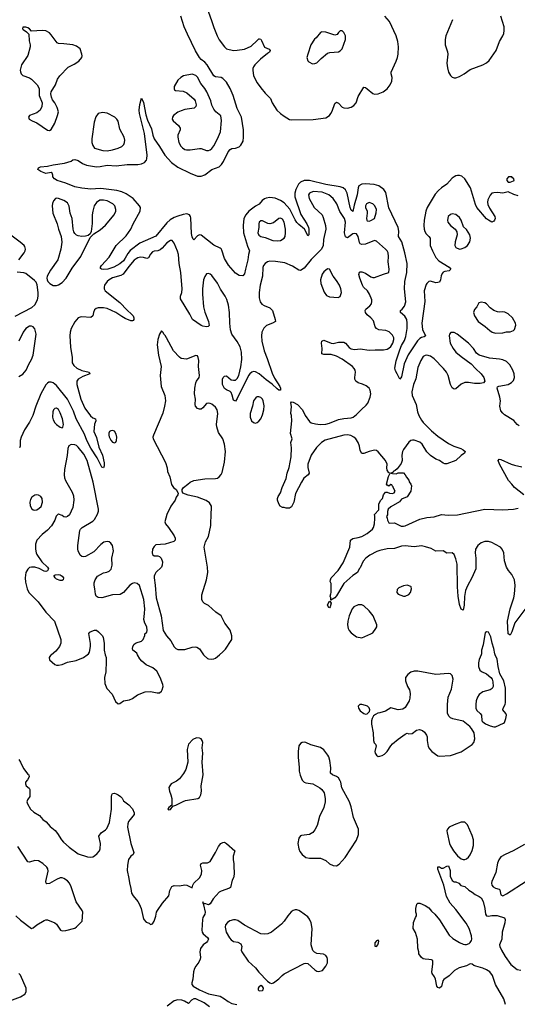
# Model space of a CAD drawing. Header units: inches. Extents: x 1473912 to 1647258, y 640388 to 773423.
# Tile 384 of 420: x 1623721 to 1629231, y 646130 to 657030. Entities that reach past the tile are written whole.
import ezdxf

# ---------------------------------------------------------------- set-up
doc = ezdxf.new("R2010")
doc.units = ezdxf.units.IN
doc.header["$MEASUREMENT"] = 0
doc.layers.add('B6624', color=7, linetype='Continuous')
doc.layers.add('B6625', color=7, linetype='Continuous')

msp = doc.modelspace()

# ---------------------------------------------------------------- linework, layer by layer
at = {"layer": 'B6624', "color": 5}
for points, elevation in [([(1624074, 650000), (1624061, 649990), (1624047, 649970), (1624050, 649945), (1624110, 649893), (1624130, 649884), (1624150, 649883), (1624190, 649893), (1624250, 649918), (1624345, 649935), (1624429, 649971), (1624469, 650000)], 660), ([(1624669, 650000), (1624677, 649970), (1624679, 649930), (1624673, 649810), (1624660, 649750), (1624663, 649683), (1624686, 649626), (1624743, 649563), (1624781, 649481), (1624810, 649458), (1624830, 649462), (1624870, 649491), (1624938, 649502), (1624970, 649517), (1625024, 649556), (1625110, 649588), (1625170, 649593), (1625243, 649577), (1625270, 649578), (1625290, 649596), (1625298, 649610), (1625308, 649650), (1625305, 649670), (1625275, 649750), (1625238, 649818), (1625194, 649854), (1625123, 649890), (1625073, 649930), (1625050, 649954), (1625024, 650000)], 660), ([(1625757, 650000), (1625764, 649990), (1625799, 649959), (1625810, 649953), (1625850, 649951), (1625870, 649954), (1625890, 649964), (1625933, 650000)], 660), ([(1628830, 650000), (1628808, 649948), (1628801, 649910), (1628802, 649870), (1628817, 649830), (1628836, 649816), (1628890, 649790), (1628939, 649750), (1628951, 649730), (1628960, 649700), (1628962, 649650), (1628952, 649628), (1628930, 649612), (1628850, 649590), (1628810, 649561), (1628790, 649530), (1628777, 649490), (1628770, 649450), (1628770, 649410), (1628782, 649382), (1628821, 649350), (1628833, 649333), (1628839, 649270), (1628850, 649256), (1628877, 649237), (1628930, 649214), (1628970, 649201), (1628990, 649203), (1629079, 649241), (1629090, 649251), (1629104, 649296), (1629110, 649330), (1629102, 649350), (1629070, 649390), (1629075, 649410), (1629097, 649450), (1629100, 649470), (1629100, 649630), (1629080, 649710), (1629036, 649790), (1629018, 649870), (1629008, 649950), (1628987, 650000)], 660), ([(1623710, 648841), (1623731, 648810), (1623762, 648742), (1623810, 648678), (1623822, 648670), (1623825, 648650), (1623806, 648614), (1623786, 648590), (1623786, 648570), (1623792, 648550), (1623824, 648524), (1623832, 648510), (1623834, 648430), (1623806, 648394), (1623800, 648370), (1623807, 648350), (1623842, 648290), (1623876, 648256), (1623940, 648220), (1623977, 648177), (1624014, 648150), (1624060, 648100), (1624114, 648054), (1624141, 648021), (1624185, 647950), (1624206, 647926), (1624270, 647869), (1624370, 647797), (1624470, 647762), (1624502, 647758), (1624530, 647764), (1624550, 647775), (1624580, 647800), (1624603, 647830), (1624612, 647852), (1624616, 647910), (1624597, 647990), (1624624, 648030), (1624670, 648061), (1624684, 648076), (1624717, 648143), (1624738, 648290), (1624737, 648430), (1624741, 648450), (1624750, 648465), (1624770, 648466), (1624790, 648459), (1624811, 648450), (1624838, 648430), (1624854, 648414), (1624870, 648382), (1624930, 648339), (1624970, 648294), (1624990, 648250), (1624990, 648230), (1624943, 648177), (1624927, 648153), (1624918, 648130), (1624916, 648090), (1624951, 647910), (1624986, 647810), (1624978, 647790), (1624950, 647769), (1624926, 647734), (1624913, 647670), (1624909, 647610), (1624930, 647522), (1624935, 647475), (1624952, 647412), (1624960, 647360), (1624977, 647330), (1625028, 647270), (1625044, 647244), (1625065, 647190), (1625088, 647090), (1625096, 647070), (1625121, 647041), (1625154, 647030), (1625170, 647014), (1625190, 647022), (1625209, 647051), (1625227, 647107), (1625234, 647150), (1625245, 647170), (1625301, 647250), (1625374, 647330), (1625382, 647390), (1625404, 647436), (1625430, 647446), (1625490, 647443), (1625550, 647454), (1625570, 647450), (1625630, 647418), (1625638, 647450), (1625649, 647470), (1625711, 647529), (1625735, 647570), (1625738, 647610), (1625723, 647670), (1625730, 647690), (1625750, 647697), (1625802, 647698), (1625830, 647711), (1625888, 647810), (1625922, 647878), (1625949, 647910), (1625970, 647923), (1625990, 647925), (1626011, 647911), (1626102, 647830), (1626083, 647770), (1626083, 647730), (1626091, 647690), (1626091, 647631), (1626096, 647610), (1626095, 647570), (1626087, 647530), (1626075, 647505), (1626055, 647425), (1626044, 647416), (1625950, 647382), (1625930, 647370), (1625863, 647297), (1625830, 647242), (1625811, 647230), (1625770, 647247), (1625764, 647244), (1625752, 647252), (1625750, 647266), (1625748, 647252), (1625757, 647237), (1625755, 647230), (1625774, 647150), (1625770, 647130), (1625749, 647090), (1625744, 647070), (1625738, 646950), (1625742, 646930), (1625753, 646910), (1625801, 646870), (1625810, 646850), (1625802, 646830), (1625790, 646816), (1625751, 646789), (1625724, 646750), (1625716, 646710), (1625722, 646650), (1625719, 646630), (1625703, 646597), (1625670, 646554), (1625655, 646525), (1625645, 646490), (1625637, 646410), (1625626, 646370), (1625628, 646350), (1625640, 646330), (1625711, 646290), (1625810, 646246), (1625939, 646219), (1625990, 646190), (1626030, 646160), (1626070, 646140), (1626125, 646130)], 640), ([(1623679, 647110), (1623730, 647061), (1623850, 646971), (1623870, 646976), (1623910, 647011), (1623990, 647059), (1624010, 647067), (1624027, 647067), (1624110, 647031), (1624130, 647016), (1624171, 646951), (1624190, 646944), (1624230, 646946), (1624330, 646975), (1624350, 646987), (1624413, 647050), (1624420, 647150), (1624414, 647170), (1624346, 647266), (1624291, 647430), (1624271, 647470), (1624250, 647498), (1624210, 647524), (1624190, 647531), (1624170, 647530), (1624127, 647513), (1624050, 647466), (1624023, 647463), (1624015, 647470), (1624009, 647489), (1624035, 647605), (1624031, 647630), (1624022, 647650), (1623978, 647690), (1623930, 647717), (1623890, 647722), (1623830, 647703), (1623810, 647709), (1623699, 647879)], 640), ([(1629310, 647900), (1629186, 647830), (1629095, 647790), (1629050, 647763), (1629025, 647730), (1629010, 647693), (1628992, 647590), (1628950, 647490), (1628946, 647470), (1628948, 647450), (1628964, 647430), (1628990, 647415), (1629030, 647405), (1629036, 647396), (1629050, 647343), (1629070, 647332), (1629110, 647353), (1629330, 647495)], 660), ([(1629100, 646130), (1629083, 646190), (1628989, 646350), (1628957, 646450), (1628925, 646490), (1628890, 646513), (1628850, 646532), (1628770, 646551), (1628750, 646559), (1628730, 646576), (1628710, 646577), (1628670, 646558), (1628586, 646534), (1628537, 646503), (1628476, 646444), (1628416, 646404), (1628407, 646390), (1628390, 646326), (1628370, 646308), (1628350, 646315), (1628339, 646330), (1628325, 646410), (1628314, 646434), (1628289, 646471), (1628285, 646490), (1628295, 646575), (1628294, 646614), (1628282, 646622), (1628252, 646628), (1628210, 646629), (1628190, 646635), (1628169, 646650), (1628142, 646690), (1628142, 646710), (1628129, 646751), (1628126, 646850), (1628104, 646924), (1628078, 646970), (1628083, 647037), (1628102, 647090), (1628115, 647110), (1628115, 647130), (1628108, 647152), (1628108, 647190), (1628120, 647240), (1628129, 647251), (1628150, 647251), (1628210, 647225), (1628250, 647198), (1628282, 647162), (1628319, 647130), (1628370, 647067), (1628477, 646897), (1628518, 646858), (1628590, 646813), (1628630, 646797), (1628650, 646794), (1628670, 646794), (1628696, 646804), (1628710, 646815), (1628724, 646836), (1628729, 646851), (1628722, 646890), (1628696, 646970), (1628665, 647030), (1628550, 647179), (1628488, 647250), (1628445, 647325), (1628416, 647450), (1628350, 647628), (1628350, 647654), (1628370, 647651), (1628390, 647636), (1628410, 647636), (1628450, 647658), (1628470, 647662), (1628487, 647610), (1628488, 647550), (1628510, 647501), (1628530, 647486), (1628550, 647485), (1628582, 647470), (1628607, 647447), (1628650, 647435), (1628693, 647393), (1628730, 647372), (1628765, 647345), (1628810, 647324), (1628830, 647309), (1628854, 647270), (1628872, 647190), (1628879, 647130), (1628890, 647111), (1628910, 647106), (1628950, 647114), (1629008, 647112), (1629090, 647087), (1629097, 647070), (1629093, 647033), (1629062, 646930), (1629058, 646850), (1629035, 646790), (1629038, 646770), (1629056, 646730), (1629098, 646658), (1629158, 646570), (1629230, 646517), (1629270, 646508)], 640), ([(1623610, 646170), (1623730, 646215), (1623776, 646244), (1623791, 646270), (1623792, 646310), (1623730, 646452), (1623710, 646470)], 640), ([(1625823, 646103), (1625765, 646145), (1625670, 646192), (1625649, 646191), (1625623, 646177), (1625590, 646140), (1625547, 646167), (1625517, 646177), (1625470, 646179), (1625430, 646170), (1625354, 646110)], 640)]:
    msp.add_lwpolyline(points, dxfattribs=dict(at, elevation=elevation))
at = {"layer": 'B6624', "color": 5, "elevation": 660}
for points in [[(1628130, 649820), (1628090, 649817), (1628050, 649806), (1628017, 649783), (1627993, 649750), (1627993, 649710), (1628015, 649650), (1628036, 649610), (1628045, 649570), (1628041, 649519), (1628033, 649490), (1627990, 649415), (1627963, 649397), (1627910, 649389), (1627830, 649413), (1627770, 649377), (1627710, 649356), (1627688, 649352), (1627661, 649339), (1627638, 649322), (1627625, 649295), (1627617, 649270), (1627615, 649230), (1627636, 649136), (1627640, 649050), (1627646, 649026), (1627659, 649010), (1627667, 648990), (1627654, 648930), (1627658, 648910), (1627670, 648887), (1627690, 648875), (1627710, 648876), (1627735, 648885), (1627759, 648901), (1627790, 648930), (1627830, 648990), (1627850, 649013), (1627910, 649065), (1627990, 649121), (1628010, 649131), (1628030, 649126), (1628066, 649130), (1628114, 649166), (1628149, 649171), (1628180, 649160), (1628202, 649142), (1628226, 649110), (1628234, 649090), (1628234, 649050), (1628245, 648985), (1628258, 648958), (1628286, 648930), (1628350, 648881), (1628370, 648876), (1628490, 648885), (1628610, 648926), (1628709, 648990), (1628732, 649008), (1628749, 649030), (1628759, 649070), (1628754, 649134), (1628724, 649184), (1628705, 649205), (1628630, 649265), (1628518, 649290), (1628490, 649303), (1628475, 649315), (1628456, 649350), (1628457, 649450), (1628466, 649530), (1628502, 649618), (1628522, 649730), (1628511, 649770), (1628490, 649788), (1628470, 649794), (1628330, 649783), (1628230, 649798)], [(1627486, 649450), (1627468, 649430), (1627471, 649410), (1627490, 649379), (1627530, 649351), (1627550, 649343), (1627570, 649345), (1627595, 649370), (1627599, 649390), (1627592, 649412), (1627573, 649430), (1627550, 649440), (1627510, 649449)], [(1625680, 649080), (1625637, 649063), (1625591, 649010), (1625576, 648950), (1625583, 648810), (1625561, 648730), (1625536, 648684), (1625492, 648628), (1625458, 648602), (1625399, 648570), (1625382, 648550), (1625373, 648530), (1625378, 648490), (1625394, 648450), (1625404, 648410), (1625407, 648353), (1625404, 648336), (1625372, 648310), (1625362, 648290), (1625370, 648285), (1625390, 648286), (1625416, 648324), (1625450, 648335), (1625530, 648376), (1625555, 648385), (1625692, 648408), (1625710, 648419), (1625727, 648450), (1625734, 648490), (1625731, 648549), (1625736, 648590), (1625753, 648670), (1625742, 648810), (1625747, 648910), (1625741, 648970), (1625749, 649029), (1625742, 649050), (1625730, 649068), (1625710, 649078)], [(1626870, 649032), (1626850, 649029), (1626830, 649017), (1626811, 648990), (1626803, 648930), (1626803, 648863), (1626816, 648756), (1626814, 648710), (1626826, 648666), (1626850, 648611), (1626870, 648590), (1626890, 648583), (1626965, 648570), (1627046, 648526), (1627066, 648510), (1627091, 648470), (1627104, 648410), (1627105, 648370), (1627088, 648310), (1627042, 648210), (1627016, 648110), (1626990, 648063), (1626967, 648033), (1626950, 648021), (1626928, 648012), (1626841, 647999), (1626830, 647995), (1626811, 647970), (1626802, 647910), (1626810, 647850), (1626822, 647822), (1626848, 647788), (1626890, 647756), (1626930, 647748), (1627050, 647748), (1627110, 647721), (1627150, 647687), (1627190, 647667), (1627230, 647663), (1627258, 647682), (1627325, 647755), (1627450, 647948), (1627474, 648010), (1627472, 648070), (1627418, 648198), (1627390, 648318), (1627373, 648370), (1627286, 648526), (1627276, 648590), (1627270, 648603), (1627250, 648636), (1627230, 648651), (1627183, 648670), (1627164, 648690), (1627165, 648750), (1627156, 648830), (1627143, 648870), (1627132, 648890), (1627090, 648947), (1627050, 648973), (1626944, 649004), (1626890, 649027)], [(1628650, 648145), (1628610, 648145), (1628530, 648118), (1628477, 648090), (1628458, 648070), (1628452, 648050), (1628453, 648030), (1628480, 647910), (1628490, 647884), (1628524, 647830), (1628570, 647775), (1628610, 647739), (1628630, 647732), (1628648, 647732), (1628670, 647741), (1628690, 647758), (1628710, 647785), (1628730, 647834), (1628745, 647890), (1628744, 647950), (1628730, 647999), (1628678, 648118)], [(1626790, 647175), (1626770, 647175), (1626750, 647169), (1626725, 647155), (1626689, 647111), (1626649, 647051), (1626621, 647019), (1626510, 646930), (1626470, 646910), (1626430, 646906), (1626390, 646911), (1626210, 647007), (1626138, 647058), (1626110, 647067), (1626090, 647067), (1626047, 647053), (1626023, 647037), (1625999, 647010), (1625996, 646984), (1626007, 646930), (1626045, 646865), (1626063, 646843), (1626090, 646826), (1626138, 646818), (1626170, 646801), (1626180, 646770), (1626173, 646730), (1626179, 646710), (1626249, 646609), (1626330, 646536), (1626368, 646488), (1626466, 646386), (1626490, 646367), (1626510, 646362), (1626530, 646367), (1626590, 646411), (1626627, 646450), (1626650, 646468), (1626870, 646581), (1626890, 646586), (1626910, 646581), (1626990, 646511), (1627010, 646499), (1627030, 646494), (1627074, 646506), (1627110, 646551), (1627130, 646590), (1627130, 646630), (1627124, 646650), (1627110, 646669), (1627084, 646684), (1627010, 646693), (1626986, 646706), (1626967, 646727), (1626950, 646790), (1626960, 646970), (1626947, 647033), (1626930, 647072), (1626910, 647097), (1626830, 647159), (1626810, 647170)], [(1627690, 646846), (1627684, 646836), (1627670, 646834), (1627652, 646810), (1627654, 646774), (1627670, 646772), (1627688, 646790), (1627695, 646810), (1627698, 646830)], [(1626390, 646337), (1626370, 646322), (1626363, 646310), (1626361, 646290), (1626370, 646283), (1626381, 646281), (1626410, 646284), (1626416, 646290), (1626419, 646310), (1626410, 646329)]]:
    msp.add_lwpolyline(points, close=True, dxfattribs=at)
at = {"layer": 'B6625', "color": 5}
for points, elevation in [([(1625770, 657228), (1625850, 657010), (1625870, 656942), (1625907, 656850), (1625930, 656808), (1625988, 656728), (1626010, 656709), (1626090, 656690), (1626130, 656692), (1626210, 656705), (1626283, 656737), (1626350, 656800), (1626370, 656817), (1626377, 656817), (1626390, 656816), (1626400, 656800), (1626430, 656726), (1626482, 656702), (1626495, 656690), (1626487, 656670), (1626464, 656656), (1626388, 656592), (1626323, 656530), (1626308, 656510), (1626301, 656490), (1626301, 656470), (1626311, 656410), (1626352, 656332), (1626390, 656275), (1626438, 656218), (1626497, 656157), (1626517, 656110), (1626569, 656029), (1626610, 655990), (1626650, 655962), (1626710, 655926), (1626730, 655921), (1626970, 655924), (1627110, 655945), (1627150, 655970), (1627165, 655990), (1627181, 656019), (1627210, 656103), (1627230, 656118), (1627250, 656106), (1627290, 656062), (1627310, 656053), (1627350, 656052), (1627390, 656062), (1627420, 656080), (1627446, 656110), (1627470, 656181), (1627530, 656283), (1627550, 656280), (1627570, 656266), (1627630, 656212), (1627650, 656206), (1627690, 656208), (1627745, 656230), (1627790, 656266), (1627824, 656310), (1627842, 656350), (1627845, 656390), (1627834, 656430), (1627835, 656450), (1627890, 656570), (1627903, 656610), (1627911, 656650), (1627915, 656730), (1627908, 656790), (1627891, 656851), (1627814, 657010), (1627765, 657070)], 620), ([(1629240, 655080), (1629194, 655094), (1629130, 655124), (1629070, 655108), (1629010, 655117), (1628970, 655115), (1628950, 655108), (1628930, 655087), (1628905, 655035), (1628902, 655010), (1628906, 654986), (1628924, 654944), (1628982, 654850), (1628984, 654830), (1628979, 654810), (1628970, 654799), (1628950, 654789), (1628910, 654809), (1628890, 654827), (1628783, 654950), (1628766, 654986), (1628714, 655170), (1628650, 655267), (1628617, 655297), (1628590, 655305), (1628570, 655306), (1628550, 655300), (1628530, 655291), (1628510, 655276), (1628452, 655210), (1628390, 655168), (1628359, 655141), (1628322, 655098), (1628298, 655062), (1628234, 654950), (1628217, 654910), (1628198, 654810), (1628195, 654750), (1628198, 654710), (1628206, 654686), (1628221, 654661), (1628252, 654630), (1628265, 654610), (1628267, 654530), (1628292, 654470), (1628330, 654397), (1628361, 654361), (1628478, 654290), (1628495, 654270), (1628476, 654250), (1628430, 654243), (1628410, 654234), (1628398, 654222), (1628387, 654193), (1628381, 654150), (1628370, 654126), (1628350, 654119), (1628330, 654118), (1628270, 654136), (1628250, 654130), (1628230, 654111), (1628223, 654097), (1628198, 654030), (1628205, 653910), (1628174, 653670), (1628182, 653602), (1628214, 653530), (1628200, 653520), (1628170, 653512), (1628150, 653500), (1628125, 653475), (1628021, 653319), (1627979, 653221), (1627950, 653075), (1627930, 653049), (1627902, 653110), (1627882, 653142), (1627873, 653173), (1627890, 653255), (1627930, 653375), (1627950, 653424), (1627981, 653479), (1627997, 653523), (1628012, 653610), (1628013, 653670), (1628006, 653710), (1627987, 653747), (1627939, 653790), (1627938, 653810), (1627956, 653824), (1627981, 653859), (1627995, 653905), (1627981, 654050), (1627987, 654130), (1628007, 654230), (1628010, 654330), (1627985, 654450), (1627952, 654570), (1627917, 654630), (1627920, 654690), (1627911, 654730), (1627809, 654949), (1627776, 655116), (1627752, 655152), (1627696, 655190), (1627646, 655206), (1627550, 655213), (1627511, 655209), (1627476, 655190), (1627467, 655170), (1627459, 655090), (1627424, 654976), (1627410, 654906), (1627390, 654923), (1627381, 654950), (1627348, 655110), (1627330, 655145), (1627303, 655170), (1627270, 655181), (1627110, 655207), (1626930, 655250), (1626870, 655250), (1626830, 655232), (1626808, 655210), (1626778, 655150), (1626767, 655110), (1626766, 655070), (1626835, 654875), (1626900, 654770), (1626919, 654730), (1626924, 654710), (1626922, 654650), (1626910, 654638), (1626902, 654662), (1626874, 654710), (1626810, 654763), (1626790, 654786), (1626770, 654816), (1626711, 654931), (1626650, 655001), (1626610, 655030), (1626550, 655056), (1626490, 655062), (1626450, 655055), (1626430, 655047), (1626406, 655030), (1626373, 654987), (1626330, 654967), (1626259, 654910), (1626224, 654870), (1626204, 654830), (1626194, 654750), (1626200, 654670), (1626243, 654523), (1626266, 654470), (1626255, 654430), (1626248, 654370), (1626220, 654270), (1626210, 654218), (1626190, 654193), (1626150, 654199), (1626110, 654224), (1626031, 654311), (1625990, 654385), (1625958, 654478), (1625950, 654492), (1625940, 654500), (1625870, 654534), (1625730, 654646), (1625710, 654650), (1625690, 654637), (1625650, 654594), (1625642, 654602), (1625630, 654628), (1625624, 654664), (1625617, 654837), (1625613, 654853), (1625600, 654870), (1625570, 654880), (1625530, 654875), (1625470, 654856), (1625430, 654839), (1625386, 654814), (1625350, 654781), (1625230, 654634), (1625050, 654556), (1624944, 654476), (1624917, 654443), (1624890, 654391), (1624870, 654362), (1624830, 654326), (1624764, 654290), (1624730, 654278), (1624698, 654270), (1624645, 654265), (1624627, 654267), (1624615, 654275), (1624614, 654290), (1624627, 654310), (1624710, 654402), (1624790, 654531), (1624901, 654639), (1624950, 654710), (1624978, 654770), (1625056, 654910), (1625058, 654950), (1625049, 654969), (1624977, 655050), (1624901, 655101), (1624850, 655125), (1624798, 655138), (1624650, 655158), (1624610, 655160), (1624510, 655155), (1624410, 655165), (1624330, 655179), (1624230, 655222), (1624135, 655250), (1624107, 655267), (1624089, 655290), (1624089, 655310), (1624082, 655330), (1624070, 655337), (1624010, 655329), (1623955, 655350), (1623922, 655370), (1623928, 655390), (1623950, 655401), (1624030, 655408), (1624090, 655425), (1624218, 655442), (1624290, 655465), (1624310, 655478), (1624330, 655483), (1624370, 655470), (1624418, 655438), (1624460, 655420), (1624570, 655403), (1624610, 655404), (1624690, 655419), (1624790, 655413), (1624910, 655426), (1625030, 655427), (1625070, 655435), (1625102, 655450), (1625124, 655476), (1625130, 655490), (1625132, 655530), (1625103, 655770), (1625047, 655990), (1625044, 656030), (1625050, 656090), (1625070, 656162), (1625090, 656114), (1625117, 655977), (1625137, 655917), (1625182, 655822), (1625194, 655750), (1625210, 655710), (1625270, 655628), (1625329, 655529), (1625402, 655450), (1625470, 655399), (1625610, 655330), (1625690, 655299), (1625730, 655298), (1625770, 655311), (1625850, 655372), (1625930, 655402), (1625954, 655426), (1625979, 655461), (1626030, 655566), (1626050, 655594), (1626070, 655605), (1626112, 655608), (1626150, 655622), (1626170, 655640), (1626194, 655686), (1626200, 655730), (1626200, 655810), (1626175, 655950), (1626128, 656048), (1626084, 656190), (1626050, 656269), (1626010, 656339), (1625970, 656379), (1625950, 656391), (1625890, 656399), (1625870, 656410), (1625798, 656530), (1625770, 656560), (1625730, 656590), (1625712, 656612), (1625667, 656687), (1625579, 656870), (1625543, 656950), (1625504, 657070)], 620), ([(1628515, 657030), (1628439, 656850), (1628432, 656810), (1628432, 656752), (1628456, 656676), (1628460, 656650), (1628449, 656550), (1628456, 656496), (1628470, 656450), (1628490, 656414), (1628510, 656395), (1628530, 656387), (1628550, 656387), (1628590, 656400), (1628642, 656430), (1628710, 656479), (1628850, 656530), (1628890, 656552), (1628920, 656580), (1628997, 656690), (1629033, 656787), (1629071, 656850), (1629082, 656878), (1629087, 656910), (1629086, 656950), (1629048, 657070)], 620), ([(1629326, 650514), (1629205, 650355), (1629170, 650255), (1629150, 650216), (1629130, 650230), (1629124, 650370), (1629152, 650510), (1629191, 650629), (1629199, 650670), (1629207, 650767), (1629198, 650830), (1629170, 650890), (1629132, 650932), (1629110, 650969), (1629090, 651038), (1629083, 651130), (1629064, 651170), (1629043, 651190), (1628990, 651222), (1628950, 651241), (1628910, 651252), (1628870, 651253), (1628830, 651239), (1628795, 651210), (1628769, 651170), (1628764, 651130), (1628772, 651068), (1628770, 650950), (1628728, 650850), (1628678, 650762), (1628658, 650710), (1628646, 650646), (1628644, 650550), (1628630, 650495), (1628610, 650504), (1628590, 650558), (1628576, 650650), (1628570, 650750), (1628563, 651003), (1628550, 651062), (1628530, 651108), (1628510, 651129), (1628450, 651124), (1628410, 651149), (1628330, 651146), (1628276, 651176), (1628215, 651195), (1628170, 651204), (1628090, 651193), (1627990, 651204), (1627950, 651203), (1627870, 651178), (1627790, 651172), (1627707, 651153), (1627677, 651143), (1627597, 651103), (1627553, 651070), (1627524, 651036), (1627490, 650962), (1627478, 650950), (1627462, 650910), (1627410, 650879), (1627310, 650790), (1627230, 650654), (1627210, 650629), (1627166, 650606), (1627166, 650630), (1627158, 650650), (1627167, 650673), (1627168, 650690), (1627168, 650790), (1627158, 650810), (1627162, 650830), (1627169, 650850), (1627249, 650931), (1627301, 651019), (1627375, 651190), (1627384, 651270), (1627410, 651287), (1627470, 651297), (1627510, 651310), (1627570, 651343), (1627626, 651390), (1627639, 651410), (1627649, 651449), (1627655, 651510), (1627655, 651535), (1627649, 651551), (1627696, 651604), (1627698, 651670), (1627718, 651710), (1627738, 651730), (1627750, 651772), (1627770, 651798), (1627790, 651801), (1627814, 651790), (1627850, 651786), (1627868, 651792), (1627878, 651810), (1627858, 651850), (1627858, 651858), (1627846, 651870), (1627842, 651882), (1627830, 651886), (1627810, 651868), (1627790, 651878), (1627782, 651890), (1627806, 651974), (1627818, 652002), (1627826, 652010), (1627810, 652014), (1627790, 652042), (1627786, 652070), (1627789, 652110), (1627770, 652150), (1627690, 652245), (1627670, 652260), (1627650, 652263), (1627590, 652250), (1627530, 652227), (1627510, 652227), (1627490, 652262), (1627482, 652310), (1627468, 652350), (1627444, 652390), (1627421, 652410), (1627388, 652428), (1627350, 652435), (1627310, 652432), (1627103, 652377), (1627062, 652350), (1627007, 652293), (1626949, 652210), (1626912, 652110), (1626911, 652071), (1626925, 652010), (1626914, 651990), (1626866, 651954), (1626840, 651910), (1626776, 651784), (1626755, 651690), (1626730, 651638), (1626710, 651622), (1626670, 651622), (1626650, 651629), (1626630, 651629), (1626606, 651646), (1626589, 651670), (1626575, 651710), (1626575, 651730), (1626581, 651750), (1626607, 651793), (1626627, 651850), (1626672, 651950), (1626684, 652010), (1626706, 652074), (1626725, 652190), (1626731, 652290), (1626724, 652350), (1626738, 652390), (1626720, 652450), (1626734, 652590), (1626730, 652650), (1626723, 652670), (1626729, 652749), (1626722, 652790), (1626730, 652798), (1626750, 652795), (1626796, 652770), (1626851, 652710), (1626883, 652650), (1626930, 652583), (1626950, 652568), (1626995, 652555), (1627048, 652548), (1627110, 652553), (1627150, 652564), (1627250, 652603), (1627310, 652617), (1627390, 652622), (1627412, 652630), (1627450, 652660), (1627504, 652716), (1627558, 652762), (1627576, 652784), (1627601, 652850), (1627608, 652890), (1627601, 652930), (1627589, 652950), (1627556, 652976), (1627516, 652996), (1627469, 653010), (1627441, 653030), (1627432, 653050), (1627430, 653070), (1627438, 653130), (1627435, 653150), (1627426, 653170), (1627405, 653190), (1627290, 653273), (1627230, 653306), (1627170, 653322), (1627090, 653323), (1627065, 653330), (1627071, 653389), (1627062, 653450), (1627067, 653473), (1627090, 653481), (1627168, 653448), (1627190, 653446), (1627250, 653459), (1627290, 653462), (1627310, 653459), (1627330, 653448), (1627370, 653401), (1627390, 653388), (1627410, 653381), (1627430, 653378), (1627490, 653388), (1627590, 653371), (1627657, 653377), (1627750, 653376), (1627790, 653382), (1627810, 653392), (1627830, 653412), (1627853, 653450), (1627864, 653490), (1627862, 653510), (1627850, 653536), (1627813, 653573), (1627775, 653590), (1627698, 653598), (1627670, 653610), (1627656, 653630), (1627638, 653698), (1627610, 653730), (1627570, 653761), (1627550, 653790), (1627546, 653810), (1627555, 653825), (1627597, 653863), (1627615, 653885), (1627621, 653910), (1627620, 653930), (1627593, 653993), (1627572, 654030), (1627529, 654069), (1627516, 654090), (1627487, 654170), (1627477, 654210), (1627484, 654236), (1627490, 654240), (1627510, 654240), (1627550, 654225), (1627610, 654184), (1627630, 654176), (1627650, 654175), (1627750, 654213), (1627808, 654230), (1627813, 654267), (1627801, 654350), (1627805, 654410), (1627800, 654450), (1627789, 654470), (1627772, 654490), (1627670, 654578), (1627650, 654584), (1627550, 654545), (1627510, 654542), (1627490, 654550), (1627482, 654562), (1627470, 654630), (1627450, 654658), (1627430, 654664), (1627410, 654660), (1627350, 654614), (1627330, 654626), (1627316, 654670), (1627328, 654788), (1627317, 654830), (1627265, 654905), (1627231, 654991), (1627190, 655050), (1627145, 655090), (1627070, 655119), (1626970, 655127), (1626930, 655111), (1626920, 655090), (1626925, 655050), (1626980, 654950), (1627070, 654870), (1627082, 654842), (1627107, 654750), (1627109, 654710), (1627085, 654595), (1627081, 654530), (1627064, 654490), (1626950, 654376), (1626870, 654279), (1626830, 654254), (1626810, 654257), (1626742, 654302), (1626657, 654337), (1626555, 654355), (1626490, 654356), (1626465, 654350), (1626438, 654330), (1626422, 654310), (1626413, 654287), (1626408, 654190), (1626385, 654090), (1626371, 654009), (1626371, 653950), (1626385, 653905), (1626402, 653882), (1626426, 653866), (1626490, 653840), (1626520, 653810), (1626550, 653710), (1626552, 653690), (1626519, 653670), (1626455, 653645), (1626423, 653617), (1626403, 653570), (1626399, 653530), (1626401, 653470), (1626426, 653366), (1626461, 653281), (1626516, 653116), (1626541, 653061), (1626602, 652970), (1626610, 652950), (1626610, 652929), (1626590, 652930), (1626570, 652945), (1626517, 652997), (1626450, 653045), (1626371, 653111), (1626330, 653132), (1626310, 653135), (1626290, 653129), (1626270, 653111), (1626256, 653090), (1626130, 652838), (1626110, 652806), (1626090, 652819), (1626075, 652875), (1626062, 652902), (1626050, 652915), (1626010, 652932), (1625988, 652948), (1625968, 652990), (1625966, 653050), (1625975, 653070), (1625990, 653083), (1626010, 653088), (1626064, 653044), (1626090, 653038), (1626110, 653041), (1626130, 653057), (1626146, 653090), (1626171, 653189), (1626180, 653270), (1626176, 653350), (1626161, 653410), (1626130, 653468), (1626071, 653550), (1626056, 653596), (1626046, 653670), (1626045, 653790), (1626032, 653870), (1626014, 653934), (1625997, 653970), (1625946, 654046), (1625910, 654115), (1625850, 654199), (1625830, 654213), (1625810, 654220), (1625790, 654216), (1625770, 654189), (1625757, 654150), (1625746, 654050), (1625745, 653990), (1625756, 653850), (1625772, 653792), (1625810, 653690), (1625817, 653643), (1625807, 653633), (1625791, 653629), (1625750, 653636), (1625730, 653644), (1625633, 653713), (1625605, 653770), (1625500, 653940), (1625501, 653970), (1625516, 654010), (1625520, 654050), (1625504, 654230), (1625486, 654330), (1625478, 654430), (1625469, 654469), (1625430, 654557), (1625410, 654584), (1625390, 654587), (1625350, 654561), (1625299, 654501), (1625277, 654483), (1625250, 654472), (1625210, 654468), (1625190, 654460), (1625170, 654435), (1625147, 654393), (1625130, 654385), (1625090, 654398), (1625060, 654400), (1625030, 654394), (1625010, 654383), (1624990, 654367), (1624930, 654299), (1624867, 654213), (1624842, 654198), (1624750, 654171), (1624712, 654150), (1624688, 654130), (1624660, 654090), (1624655, 654070), (1624656, 654050), (1624667, 654030), (1624830, 653900), (1624910, 653816), (1624960, 653770), (1624978, 653750), (1624986, 653730), (1624985, 653710), (1624979, 653701), (1624970, 653695), (1624950, 653698), (1624890, 653724), (1624850, 653745), (1624785, 653790), (1624690, 653832), (1624650, 653842), (1624590, 653840), (1624567, 653833), (1624550, 653817), (1624538, 653790), (1624529, 653751), (1624510, 653733), (1624410, 653741), (1624390, 653738), (1624370, 653728), (1624330, 653687), (1624289, 653610), (1624279, 653570), (1624277, 653530), (1624285, 653405), (1624300, 653290), (1624301, 653230), (1624321, 653201), (1624353, 653173), (1624410, 653147), (1624491, 653130), (1624499, 653110), (1624419, 653081), (1624368, 653052), (1624352, 653030), (1624353, 652990), (1624397, 652830), (1624441, 652730), (1624503, 652643), (1624530, 652623), (1624561, 652610), (1624562, 652590), (1624549, 652551), (1624542, 652470), (1624570, 652404), (1624598, 652298), (1624636, 652210), (1624657, 652123), (1624656, 652090), (1624650, 652068), (1624630, 652075), (1624579, 652179), (1624510, 652287), (1624465, 652370), (1624440, 652440), (1624346, 652610), (1624316, 652696), (1624250, 652830), (1624130, 652979), (1624093, 653010), (1624070, 653019), (1624044, 653016), (1624030, 653008), (1624012, 652988), (1623990, 652956), (1623956, 652890), (1623898, 652750), (1623868, 652650), (1623830, 652573), (1623774, 652490), (1623737, 652410), (1623725, 652370), (1623726, 652310), (1623718, 652290)], 640), ([(1623712, 654370), (1623770, 654448), (1623781, 654470), (1623785, 654490), (1623778, 654518), (1623770, 654530), (1623727, 654567), (1623624, 654644)], 640), ([(1623670, 653748), (1623857, 653843), (1623888, 653872), (1623919, 653930), (1623927, 653970), (1623927, 654010), (1623916, 654096), (1623904, 654124), (1623884, 654144), (1623790, 654219), (1623766, 654226), (1623694, 654234)], 640), ([(1623710, 653082), (1623754, 653106), (1623791, 653150), (1623822, 653218), (1623852, 653270), (1623870, 653318), (1623902, 653550), (1623890, 653609), (1623871, 653631), (1623850, 653638), (1623830, 653636), (1623790, 653610), (1623760, 653570), (1623710, 653470)], 640), ([(1625933, 650000), (1625970, 650031), (1625998, 650062), (1626063, 650157), (1626069, 650170), (1626069, 650210), (1626051, 650271), (1625992, 650350), (1625950, 650430), (1625893, 650470), (1625810, 650544), (1625767, 650567), (1625747, 650587), (1625736, 650610), (1625737, 650663), (1625789, 650830), (1625804, 650910), (1625800, 650970), (1625762, 651190), (1625780, 651250), (1625810, 651310), (1625838, 651430), (1625840, 651570), (1625846, 651610), (1625845, 651645), (1625823, 651683), (1625787, 651707), (1625690, 651746), (1625587, 651767), (1625526, 651790), (1625518, 651810), (1625518, 651830), (1625534, 651850), (1625581, 651890), (1625610, 651910), (1625650, 651930), (1625770, 651948), (1625890, 651951), (1625910, 651956), (1625930, 651971), (1625950, 651995), (1625962, 652018), (1625988, 652132), (1625999, 652250), (1625990, 652330), (1625970, 652390), (1625921, 652461), (1625902, 652522), (1625901, 652550), (1625914, 652670), (1625907, 652710), (1625890, 652741), (1625850, 652773), (1625830, 652782), (1625810, 652784), (1625790, 652780), (1625750, 652734), (1625730, 652720), (1625710, 652719), (1625690, 652726), (1625668, 652750), (1625664, 652770), (1625666, 652830), (1625658, 652890), (1625661, 652950), (1625670, 653010), (1625678, 653030), (1625707, 653070), (1625710, 653090), (1625700, 653190), (1625703, 653257), (1625698, 653290), (1625690, 653309), (1625670, 653314), (1625567, 653273), (1625510, 653281), (1625490, 653293), (1625424, 653364), (1625347, 653507), (1625330, 653535), (1625315, 653550), (1625310, 653566), (1625290, 653586), (1625270, 653548), (1625250, 653489), (1625242, 653430), (1625258, 653318), (1625287, 653190), (1625278, 653090), (1625286, 652970), (1625327, 652870), (1625334, 652810), (1625325, 652750), (1625306, 652674), (1625201, 652430), (1625196, 652410), (1625198, 652390), (1625337, 652130), (1625353, 652070), (1625357, 652030), (1625383, 651970), (1625403, 651883), (1625425, 651850), (1625452, 651830), (1625474, 651790), (1625472, 651770), (1625455, 651745), (1625443, 651710), (1625396, 651644), (1625349, 651551), (1625328, 651470), (1625334, 651450), (1625367, 651410), (1625430, 651316), (1625441, 651290), (1625443, 651270), (1625428, 651252), (1625330, 651224), (1625230, 651217), (1625210, 651199), (1625191, 651170), (1625187, 651130), (1625191, 651110), (1625210, 651096), (1625250, 651095), (1625270, 651087), (1625288, 651068), (1625302, 651030), (1625300, 650990), (1625290, 650970), (1625229, 650911), (1625216, 650890), (1625210, 650870), (1625208, 650850), (1625220, 650770), (1625233, 650630), (1625288, 650430), (1625311, 650270), (1625347, 650210), (1625394, 650154), (1625430, 650088), (1625450, 650068), (1625470, 650059), (1625550, 650059), (1625630, 650085), (1625667, 650087), (1625683, 650083), (1625710, 650066), (1625757, 650000)], 660), ([(1629250, 652533), (1629230, 652549), (1629194, 652594), (1629090, 652656), (1629070, 652673), (1629050, 652701), (1629039, 652750), (1629043, 652810), (1629039, 652850), (1629009, 652951), (1629013, 652967), (1629025, 652975), (1629130, 652990), (1629168, 653012), (1629190, 653035), (1629201, 653070), (1629196, 653110), (1629183, 653150), (1629147, 653210), (1629110, 653245), (1629070, 653265), (1629033, 653273), (1628924, 653284), (1628810, 653315), (1628780, 653340), (1628747, 653390), (1628692, 653450), (1628563, 653550), (1628530, 653568), (1628493, 653567), (1628481, 653550), (1628477, 653530), (1628489, 653450), (1628520, 653390), (1628550, 653350), (1628610, 653301), (1628721, 653221), (1628767, 653170), (1628830, 653110), (1628859, 653070), (1628871, 653029), (1628858, 653010), (1628819, 653001), (1628757, 653003), (1628690, 653013), (1628650, 653012), (1628610, 652995), (1628550, 652945), (1628530, 652941), (1628510, 652955), (1628491, 652990), (1628466, 653090), (1628447, 653130), (1628414, 653170), (1628310, 653274), (1628270, 653304), (1628230, 653317), (1628210, 653314), (1628190, 653300), (1628161, 653259), (1628130, 653179), (1628106, 653054), (1628082, 652990), (1628063, 652910), (1628068, 652870), (1628110, 652770), (1628124, 652690), (1628140, 652650), (1628170, 652596), (1628190, 652570), (1628280, 652480), (1628350, 652420), (1628470, 652338), (1628529, 652309), (1628605, 652285), (1628631, 652270), (1628652, 652250), (1628646, 652230), (1628610, 652207), (1628550, 652152), (1628450, 652115), (1628430, 652113), (1628410, 652121), (1628369, 652149), (1628330, 652166), (1628270, 652205), (1628230, 652247), (1628177, 652330), (1628150, 652352), (1628090, 652374), (1628070, 652376), (1628050, 652373), (1628030, 652355), (1627970, 652272), (1627960, 652250), (1627953, 652210), (1627956, 652150), (1627943, 652117), (1627901, 652059), (1627879, 652041), (1627858, 652030), (1627857, 652023), (1627846, 652014), (1627834, 652010), (1627850, 652005), (1627890, 652002), (1627910, 652012), (1627970, 652012), (1627990, 651991), (1628004, 651964), (1628030, 651931), (1628035, 651915), (1628051, 651890), (1628058, 651870), (1628051, 651810), (1628010, 651749), (1627950, 651722), (1627927, 651693), (1627830, 651638), (1627802, 651610), (1627793, 651587), (1627792, 651550), (1627782, 651530), (1627791, 651511), (1627792, 651490), (1627810, 651462), (1627818, 651458), (1627870, 651459), (1627945, 651425), (1627970, 651422), (1627990, 651426), (1628150, 651501), (1628230, 651518), (1628310, 651525), (1628390, 651552), (1628467, 651547), (1628570, 651550), (1628870, 651612), (1629070, 651606), (1629190, 651612), (1629239, 651621)], 640), ([(1625024, 650000), (1625016, 650016), (1624974, 650050), (1624970, 650066), (1624974, 650090), (1624990, 650118), (1625010, 650131), (1625069, 650151), (1625088, 650170), (1625107, 650213), (1625108, 650230), (1625128, 650250), (1625134, 650270), (1625129, 650310), (1625105, 650350), (1625094, 650390), (1625104, 650456), (1625106, 650510), (1625094, 650610), (1625046, 650766), (1625020, 650790), (1624990, 650796), (1624970, 650790), (1624942, 650770), (1624870, 650689), (1624833, 650667), (1624750, 650665), (1624630, 650629), (1624590, 650634), (1624569, 650649), (1624559, 650670), (1624554, 650730), (1624544, 650770), (1624545, 650795), (1624555, 650830), (1624582, 650870), (1624650, 650906), (1624686, 650914), (1624713, 650927), (1624733, 650947), (1624743, 650990), (1624742, 651070), (1624760, 651150), (1624747, 651210), (1624730, 651236), (1624710, 651251), (1624690, 651255), (1624654, 651246), (1624618, 651222), (1624542, 651138), (1624450, 651089), (1624430, 651085), (1624410, 651089), (1624390, 651104), (1624370, 651150), (1624364, 651170), (1624363, 651210), (1624385, 651375), (1624393, 651390), (1624413, 651410), (1624530, 651480), (1624550, 651498), (1624584, 651556), (1624592, 651588), (1624592, 651610), (1624535, 651910), (1624468, 652150), (1624430, 652220), (1624370, 652297), (1624350, 652316), (1624330, 652325), (1624290, 652329), (1624266, 652314), (1624255, 652285), (1624247, 652207), (1624217, 652050), (1624213, 651990), (1624217, 651957), (1624228, 651928), (1624300, 651800), (1624318, 651758), (1624320, 651710), (1624310, 651630), (1624271, 651549), (1624250, 651529), (1624230, 651524), (1624210, 651525), (1624190, 651542), (1624150, 651558), (1624145, 651555), (1624126, 651534), (1624111, 651490), (1624074, 651426), (1624030, 651379), (1623971, 651330), (1623911, 651270), (1623895, 651225), (1623896, 651170), (1623903, 651130), (1623912, 651110), (1623967, 651030), (1624028, 650970), (1624038, 650950), (1624037, 650943), (1624030, 650930), (1624010, 650922), (1623990, 650925), (1623935, 650955), (1623890, 650970), (1623850, 650971), (1623830, 650964), (1623810, 650948), (1623788, 650910), (1623780, 650850), (1623784, 650804), (1623803, 650730), (1623823, 650690), (1623924, 650584), (1624011, 650471), (1624106, 650370), (1624177, 650170), (1624176, 650130), (1624160, 650090), (1624122, 650038), (1624074, 650000)], 660), ([(1629303, 651770), (1629198, 651850), (1629169, 651890), (1629132, 651930), (1629033, 652110), (1629019, 652150), (1629030, 652165), (1629050, 652163), (1629162, 652110), (1629198, 652098), (1629282, 652082)], 640), ([(1624469, 650000), (1624482, 650010), (1624493, 650030), (1624505, 650090), (1624506, 650126), (1624485, 650235), (1624498, 650250), (1624518, 650262), (1624550, 650271), (1624571, 650271), (1624594, 650254), (1624636, 650210), (1624645, 650190), (1624656, 650130), (1624655, 650050), (1624669, 650000)], 660), ([(1628987, 650000), (1628982, 650010), (1628971, 650070), (1628952, 650130), (1628937, 650197), (1628910, 650249), (1628890, 650255), (1628876, 650244), (1628870, 650226), (1628854, 650110), (1628834, 650050), (1628834, 650010), (1628830, 650000)], 660)]:
    msp.add_lwpolyline(points, dxfattribs=dict(at, elevation=elevation))
for points, elevation in [([(1623790, 656949), (1623754, 656946), (1623752, 656930), (1623760, 656920), (1623795, 656895), (1623822, 656870), (1623825, 656795), (1623837, 656750), (1623837, 656730), (1623810, 656635), (1623742, 656530), (1623727, 656470), (1623731, 656451), (1623738, 656430), (1623754, 656414), (1623830, 656385), (1623850, 656373), (1623915, 656310), (1623936, 656270), (1623937, 656190), (1623968, 656108), (1623967, 656070), (1623947, 656030), (1623910, 655999), (1623831, 655969), (1623818, 655950), (1623825, 655930), (1623858, 655910), (1623910, 655888), (1624030, 655807), (1624050, 655803), (1624070, 655816), (1624110, 655886), (1624141, 655970), (1624149, 656010), (1624137, 656057), (1624109, 656110), (1624084, 656144), (1624072, 656172), (1624067, 656210), (1624069, 656230), (1624117, 656310), (1624141, 656370), (1624166, 656410), (1624257, 656503), (1624324, 656536), (1624374, 656570), (1624409, 656610), (1624413, 656630), (1624409, 656650), (1624389, 656709), (1624350, 656736), (1624310, 656750), (1624210, 656764), (1624150, 656766), (1624135, 656775), (1624070, 656863), (1624050, 656883), (1624010, 656906), (1623970, 656909), (1623850, 656902), (1623829, 656930), (1623810, 656941)], 640), ([(1627290, 656908), (1627270, 656908), (1627250, 656888), (1627235, 656865), (1627210, 656859), (1627110, 656893), (1627065, 656895), (1627050, 656889), (1627004, 656830), (1626985, 656815), (1626946, 656750), (1626910, 656650), (1626901, 656610), (1626913, 656573), (1626923, 656563), (1626963, 656543), (1626990, 656545), (1627010, 656553), (1627059, 656601), (1627130, 656658), (1627154, 656666), (1627250, 656675), (1627270, 656686), (1627290, 656706), (1627329, 656810), (1627329, 656850), (1627310, 656888)], 640), ([(1625630, 656427), (1625533, 656407), (1625504, 656390), (1625470, 656360), (1625433, 656290), (1625430, 656265), (1625435, 656255), (1625447, 656247), (1625530, 656240), (1625570, 656222), (1625651, 656150), (1625663, 656130), (1625673, 656087), (1625671, 656069), (1625651, 656050), (1625550, 656035), (1625510, 656022), (1625470, 656006), (1625422, 655970), (1625413, 655950), (1625410, 655930), (1625420, 655910), (1625479, 655859), (1625497, 655830), (1625497, 655810), (1625473, 655750), (1625470, 655730), (1625484, 655670), (1625505, 655630), (1625522, 655610), (1625550, 655593), (1625568, 655588), (1625610, 655588), (1625710, 655604), (1625730, 655603), (1625790, 655583), (1625810, 655581), (1625830, 655588), (1625850, 655603), (1625870, 655633), (1625910, 655710), (1625943, 655790), (1625955, 655915), (1625947, 655967), (1625893, 656010), (1625870, 656041), (1625850, 656084), (1625838, 656130), (1625792, 656230), (1625769, 656270), (1625725, 656325), (1625690, 656393), (1625670, 656413)], 640), ([(1624638, 656002), (1624590, 655993), (1624564, 655956), (1624546, 655894), (1624520, 655710), (1624521, 655670), (1624530, 655636), (1624550, 655606), (1624641, 655581), (1624690, 655578), (1624750, 655588), (1624812, 655608), (1624852, 655628), (1624873, 655647), (1624883, 655670), (1624885, 655695), (1624879, 655730), (1624830, 655819), (1624810, 655907), (1624796, 655930), (1624774, 655950), (1624690, 655997)], 640), ([(1629170, 655291), (1629132, 655290), (1629115, 655270), (1629116, 655250), (1629130, 655231), (1629150, 655231), (1629190, 655247), (1629195, 655250), (1629193, 655270), (1629178, 655278)], 620), ([(1624130, 655054), (1624119, 655050), (1624094, 655026), (1624083, 654997), (1624080, 654970), (1624087, 654887), (1624135, 654770), (1624151, 654710), (1624181, 654630), (1624188, 654568), (1624177, 654490), (1624143, 654370), (1624063, 654257), (1624024, 654190), (1624020, 654170), (1624024, 654150), (1624034, 654130), (1624053, 654110), (1624090, 654089), (1624130, 654087), (1624150, 654094), (1624190, 654121), (1624235, 654170), (1624302, 654278), (1624399, 654410), (1624502, 654618), (1624542, 654658), (1624610, 654705), (1624670, 654757), (1624765, 654870), (1624784, 654910), (1624786, 654930), (1624776, 654970), (1624753, 654993), (1624690, 655023), (1624650, 655034), (1624609, 655031), (1624570, 655007), (1624545, 654970), (1624529, 654911), (1624525, 654870), (1624525, 654775), (1624513, 654687), (1624501, 654659), (1624479, 654641), (1624450, 654632), (1624410, 654630), (1624370, 654636), (1624350, 654646), (1624330, 654664), (1624320, 654680), (1624313, 654710), (1624300, 654830), (1624280, 654890), (1624270, 654964), (1624250, 655001), (1624210, 655028), (1624150, 655051)], 640), ([(1627590, 655007), (1627562, 654990), (1627549, 654970), (1627549, 654950), (1627567, 654910), (1627570, 654890), (1627562, 654830), (1627565, 654810), (1627570, 654803), (1627590, 654801), (1627610, 654807), (1627649, 654831), (1627669, 654891), (1627671, 654930), (1627652, 654970), (1627632, 654990)], 640), ([(1628510, 654881), (1628490, 654875), (1628465, 654850), (1628458, 654810), (1628463, 654790), (1628490, 654751), (1628543, 654710), (1628561, 654681), (1628564, 654650), (1628543, 654570), (1628539, 654530), (1628551, 654510), (1628590, 654490), (1628610, 654492), (1628650, 654507), (1628680, 654530), (1628705, 654570), (1628713, 654610), (1628705, 654650), (1628670, 654706), (1628636, 654736), (1628608, 654810), (1628590, 654842), (1628550, 654874)], 640), ([(1626610, 654833), (1626590, 654830), (1626530, 654780), (1626490, 654770), (1626470, 654774), (1626410, 654805), (1626390, 654805), (1626373, 654790), (1626367, 654770), (1626367, 654730), (1626358, 654670), (1626370, 654645), (1626391, 654630), (1626438, 654618), (1626524, 654584), (1626570, 654582), (1626610, 654587), (1626650, 654610), (1626659, 654630), (1626665, 654670), (1626663, 654710), (1626648, 654788), (1626630, 654821)], 640), ([(1627130, 654272), (1627090, 654240), (1627070, 654212), (1627050, 654150), (1627054, 654110), (1627092, 654012), (1627118, 653978), (1627150, 653962), (1627246, 653954), (1627270, 653965), (1627284, 654010), (1627278, 654050), (1627263, 654090), (1627230, 654143), (1627193, 654190), (1627150, 654269)], 660), ([(1628830, 653902), (1628805, 653895), (1628781, 653850), (1628757, 653823), (1628746, 653790), (1628758, 653750), (1628797, 653690), (1628875, 653635), (1628925, 653590), (1628952, 653572), (1628990, 653559), (1629070, 653565), (1629110, 653574), (1629150, 653576), (1629189, 653591), (1629198, 653602), (1629214, 653650), (1629209, 653670), (1629177, 653730), (1629130, 653773), (1629092, 653792), (1629070, 653797), (1629030, 653792), (1629010, 653795), (1628970, 653810), (1628930, 653841), (1628890, 653883), (1628870, 653895)], 640), ([(1626350, 652856), (1626341, 652850), (1626330, 652841), (1626311, 652810), (1626298, 652750), (1626272, 652670), (1626273, 652630), (1626289, 652590), (1626310, 652570), (1626330, 652565), (1626350, 652570), (1626370, 652586), (1626390, 652611), (1626410, 652656), (1626425, 652710), (1626426, 652754), (1626418, 652810), (1626410, 652829), (1626390, 652849), (1626370, 652855)], 660), ([(1624130, 652729), (1624110, 652726), (1624096, 652710), (1624088, 652690), (1624083, 652630), (1624090, 652602), (1624110, 652567), (1624130, 652547), (1624170, 652518), (1624190, 652512), (1624199, 652521), (1624204, 652550), (1624194, 652610), (1624170, 652679), (1624150, 652715)], 660), ([(1624750, 652484), (1624730, 652480), (1624716, 652470), (1624708, 652452), (1624706, 652430), (1624710, 652411), (1624730, 652374), (1624750, 652354), (1624770, 652345), (1624785, 652355), (1624794, 652370), (1624795, 652410), (1624790, 652442), (1624770, 652476)], 660), ([(1623910, 651771), (1623890, 651767), (1623857, 651743), (1623841, 651719), (1623834, 651690), (1623838, 651650), (1623855, 651615), (1623870, 651603), (1623890, 651600), (1623910, 651604), (1623938, 651622), (1623958, 651642), (1623975, 651690), (1623968, 651730), (1623956, 651750), (1623930, 651768)], 660), ([(1624170, 650821), (1624130, 650837), (1624114, 650850), (1624102, 650870), (1624104, 650876), (1624115, 650885), (1624150, 650887), (1624170, 650883), (1624190, 650871), (1624206, 650850), (1624202, 650830), (1624190, 650822)], 660), ([(1628010, 650769), (1627970, 650763), (1627920, 650740), (1627899, 650721), (1627896, 650690), (1627911, 650670), (1627970, 650647), (1627990, 650647), (1628030, 650666), (1628049, 650690), (1628061, 650730), (1628057, 650750), (1628050, 650757)], 660), ([(1627150, 650518), (1627142, 650522), (1627128, 650550), (1627146, 650590), (1627154, 650594), (1627171, 650571), (1627158, 650530)], 640), ([(1627470, 650554), (1627419, 650530), (1627402, 650510), (1627369, 650430), (1627354, 650370), (1627350, 650330), (1627359, 650290), (1627368, 650270), (1627390, 650242), (1627450, 650199), (1627510, 650188), (1627610, 650230), (1627630, 650244), (1627665, 650290), (1627674, 650310), (1627675, 650330), (1627634, 650430), (1627590, 650486), (1627530, 650542), (1627510, 650551)], 660)]:
    msp.add_lwpolyline(points, close=True, dxfattribs=dict(at, elevation=elevation))

doc.saveas('drawing.dxf')
